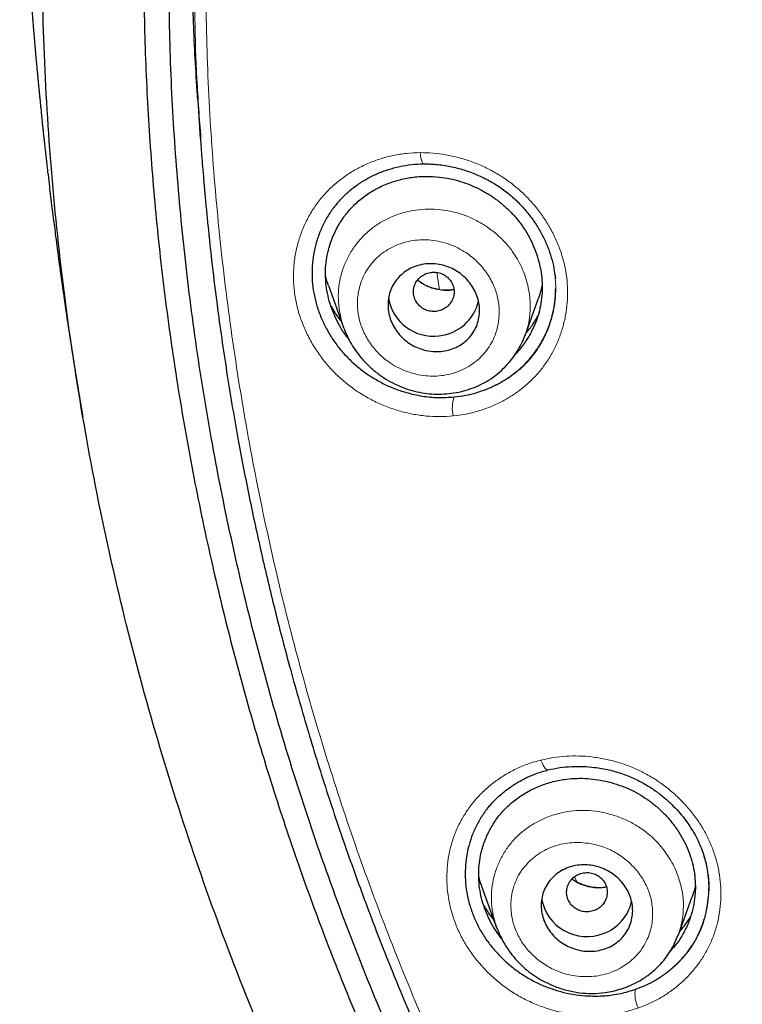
# Model space of a CAD drawing. Header units: millimetres. Extents: x 8 to 846, y 12 to 2113.
# Tile 287 of 515: x 418 to 432, y 1804 to 1823. Entities that reach past the tile are written whole.
import ezdxf

# ---------------------------------------------------------------- set-up
doc = ezdxf.new("R2010")
doc.units = ezdxf.units.MM

msp = doc.modelspace()

# ---------------------------------------------------------------- linework, layer by layer
at = {"color": 7, "linetype": 'Continuous', "lineweight": 30}
for p, q in [((421.576, 1821.629), (421.627, 1820.875)), ((424.148, 1817.981), (424.442, 1817.16)), ((428.016, 1817.003), (428.278, 1817.736)), ((424.453, 1817.144), (424.446, 1817.161)), ((428.017, 1817.015), (428.013, 1817.005)), ((427.16, 1806.177), (427.454, 1805.357)), ((431.626, 1806.121), (431.625, 1806.141)), ((431.03, 1805.217), (431.294, 1805.955))]:
    msp.add_line(p, q, dxfattribs=at)
at = {"color": 8, "linetype": 'Continuous', "lineweight": 0}
for p, q in [((426.279, 1818.239), (426.328, 1817.9)), ((429.03, 1806.258), (428.989, 1806.362))]:
    msp.add_line(p, q, dxfattribs=at)
at = {"color": 8, "linetype": 'Continuous', "lineweight": 0, "flags": 128}
for points in [[(425.951, 1820.595), (425.956, 1820.54), (425.964, 1820.49), (425.975, 1820.447), (425.987, 1820.414), (426, 1820.39), (426.014, 1820.377), (426.021, 1820.375)], [(428.327, 1808.655), (428.347, 1808.603), (428.368, 1808.557), (428.39, 1808.518), (428.412, 1808.488), (428.434, 1808.469), (428.455, 1808.46), (428.472, 1808.462)]]:
    msp.add_lwpolyline(points, dxfattribs=at)
at = {"color": 7, "linetype": 'Continuous', "lineweight": 30}
for centre, radius, start, end in [((426.209, 1817.88), 0.893, 189.1106, 277.6236), ((426.234, 1817.879), 0.888, 276.0315, 346.7322), ((429.227, 1806.085), 0.901, 189.9365, 290.96), ((429.254, 1806.07), 0.878, 289.6295, 347.0919)]:
    msp.add_arc(centre, radius, start, end, dxfattribs=at)
at = {"color": 8, "linetype": 'Continuous', "lineweight": 0}
for centre, radius, start, end in [((427.199, 1815.575), 0.616, 159.3722, 194.6454), ((430.688, 1804.035), 0.513, 167.137, 209.762)]:
    msp.add_arc(centre, radius, start, end, dxfattribs=at)
at = {"color": 7, "linetype": 'Continuous', "lineweight": 30}
for points, knots in [([(438.753, 1781.597), (438.116, 1782.151), (436.841, 1783.26), (435.025, 1785.022), (433.286, 1786.854), (431.632, 1788.759), (430.064, 1790.73), (428.585, 1792.765), (427.198, 1794.859), (425.906, 1797.008), (424.711, 1799.21), (423.615, 1801.459), (422.622, 1803.753), (421.734, 1806.086), (420.951, 1808.454), (420.274, 1810.852), (419.705, 1813.277), (419.244, 1815.722), (418.892, 1818.185), (418.651, 1820.66), (418.52, 1823.142), (418.502, 1825.628), (418.596, 1828.113), (418.802, 1830.591), (419.118, 1833.058), (419.543, 1835.51), (420.077, 1837.942), (420.719, 1840.349), (421.467, 1842.727), (422.321, 1845.072), (423.281, 1847.379), (424.343, 1849.643), (425.506, 1851.861), (426.768, 1854.028), (428.124, 1856.141), (429.573, 1858.195), (431.112, 1860.187), (432.739, 1862.114), (434.45, 1863.97), (436.243, 1865.754), (438.115, 1867.459), (440.062, 1869.085), (442.08, 1870.628), (444.165, 1872.085), (446.313, 1873.455), (448.52, 1874.735), (450.781, 1875.922), (453.094, 1877.013), (455.453, 1878.006), (457.856, 1878.898), (460.296, 1879.689), (462.768, 1880.377), (465.27, 1880.962), (467.794, 1881.442), (470.338, 1881.818), (472.897, 1882.085), (475.465, 1882.254), (477.18, 1882.275), (478.038, 1882.285)], [0, 0, 0, 0, 0.017858, 0.035716, 0.053573, 0.07143, 0.089286, 0.107143, 0.124999, 0.142856, 0.160713, 0.178571, 0.196429, 0.214287, 0.232143, 0.25, 0.267856, 0.285712, 0.303568, 0.321425, 0.339282, 0.35714, 0.374998, 0.392856, 0.410713, 0.42857, 0.446428, 0.464285, 0.482142, 0.499999, 0.517857, 0.535714, 0.553571, 0.571428, 0.589285, 0.607142, 0.624999, 0.642856, 0.660713, 0.67857, 0.696427, 0.714284, 0.732141, 0.749999, 0.767857, 0.785715, 0.803573, 0.821432, 0.83929, 0.857149, 0.875005, 0.892861, 0.910716, 0.928572, 0.946428, 0.964284, 0.982141, 1, 1, 1, 1]), ([(478.038, 1879.997), (477.434, 1879.991), (476.226, 1879.981), (474.416, 1879.894), (472.608, 1879.756), (470.804, 1879.561), (469.003, 1879.311), (467.209, 1879.007), (465.477, 1878.659), (463.811, 1878.274), (462.213, 1877.858), (460.632, 1877.398), (459.069, 1876.896), (457.523, 1876.351), (455.942, 1875.743), (454.328, 1875.068), (452.688, 1874.322), (451.077, 1873.528), (449.495, 1872.687), (447.943, 1871.799), (446.418, 1870.862), (444.963, 1869.906), (443.577, 1868.935), (442.263, 1867.956), (440.98, 1866.942), (439.728, 1865.894), (438.508, 1864.811), (437.286, 1863.661), (436.066, 1862.443), (434.855, 1861.154), (433.687, 1859.829), (432.562, 1858.469), (431.48, 1857.073), (430.439, 1855.639), (429.469, 1854.212), (428.569, 1852.798), (427.74, 1851.406), (426.955, 1849.994), (426.213, 1848.564), (425.516, 1847.115), (424.843, 1845.604), (424.201, 1844.032), (423.594, 1842.398), (423.04, 1840.745), (422.54, 1839.075), (422.094, 1837.387), (421.7, 1835.679), (421.369, 1834.004), (421.099, 1832.367), (420.884, 1830.775), (420.717, 1829.182), (420.598, 1827.587), (420.528, 1825.989), (420.504, 1824.343), (420.533, 1822.652), (420.62, 1820.915), (420.763, 1819.181), (420.964, 1817.448), (421.221, 1815.717), (421.535, 1813.99), (421.894, 1812.32), (422.291, 1810.712), (422.722, 1809.167), (423.197, 1807.638), (423.717, 1806.125), (424.282, 1804.628), (424.911, 1803.102), (425.607, 1801.549), (426.376, 1799.973), (427.196, 1798.42), (428.07, 1796.89), (428.995, 1795.381), (429.97, 1793.901), (430.962, 1792.492), (431.963, 1791.158), (432.969, 1789.893), (434.012, 1788.658), (435.091, 1787.454), (436.206, 1786.279), (437.391, 1785.101), (438.65, 1783.923), (439.984, 1782.75), (441.359, 1781.617), (442.774, 1780.524), (444.229, 1779.47), (445.719, 1778.46), (447.195, 1777.524), (448.649, 1776.661), (450.081, 1775.864), (451.534, 1775.109), (453.009, 1774.395), (454.505, 1773.722), (456.07, 1773.071), (457.704, 1772.447), (459.405, 1771.856), (461.124, 1771.317), (462.86, 1770.83), (464.614, 1770.395), (466.381, 1770.014), (468.109, 1769.696), (469.793, 1769.436), (471.432, 1769.23), (473.076, 1769.069), (474.725, 1768.955), (476.38, 1768.884), (477.485, 1768.875), (478.038, 1768.871)], [0, 0, 0, 0, 0.01003, 0.020054, 0.030083, 0.040124, 0.050187, 0.060282, 0.070362, 0.079553, 0.088711, 0.097842, 0.106955, 0.116055, 0.12515, 0.135215, 0.145244, 0.155247, 0.165233, 0.175211, 0.185191, 0.195231, 0.204429, 0.213609, 0.222777, 0.23194, 0.241107, 0.250284, 0.260264, 0.270231, 0.280194, 0.290164, 0.300149, 0.31016, 0.320251, 0.329484, 0.338685, 0.347862, 0.357022, 0.366175, 0.375328, 0.385279, 0.395221, 0.405163, 0.415118, 0.425096, 0.435106, 0.445185, 0.454404, 0.463594, 0.472765, 0.481925, 0.491084, 0.500249, 0.510205, 0.520158, 0.530119, 0.540101, 0.550114, 0.56017, 0.570237, 0.579425, 0.588586, 0.597726, 0.606856, 0.615983, 0.625115, 0.635087, 0.645061, 0.655045, 0.665052, 0.67509, 0.685171, 0.695207, 0.70436, 0.713496, 0.722621, 0.731743, 0.74087, 0.750008, 0.759978, 0.769956, 0.779952, 0.789974, 0.800033, 0.810138, 0.820182, 0.829338, 0.838477, 0.847605, 0.856731, 0.86586, 0.875, 0.885017, 0.895019, 0.905016, 0.915017, 0.92503, 0.935066, 0.945076, 0.954226, 0.963368, 0.97251, 0.981657, 0.990818, 1, 1, 1, 1]), ([(418.076, 1827.776), (418.076, 1827.767), (418.077, 1827.726), (418.079, 1827.66), (418.082, 1827.582), (418.084, 1827.503), (418.087, 1827.413), (418.09, 1827.318), (418.094, 1827.231), (418.097, 1827.144), (418.101, 1827.041), (418.106, 1826.911), (418.111, 1826.789), (418.115, 1826.679), (418.121, 1826.557), (418.126, 1826.428), (418.132, 1826.31), (418.136, 1826.217), (418.14, 1826.13), (418.144, 1826.049), (418.148, 1825.971), (418.152, 1825.902), (418.155, 1825.841), (418.158, 1825.781), (418.162, 1825.713), (418.166, 1825.637), (418.17, 1825.562), (418.174, 1825.493), (418.177, 1825.43), (418.181, 1825.368), (418.185, 1825.294), (418.19, 1825.208), (418.195, 1825.121), (418.2, 1825.044), (418.204, 1824.976), (418.208, 1824.912), (418.213, 1824.838), (418.218, 1824.757), (418.223, 1824.678), (418.227, 1824.608), (418.232, 1824.547), (418.235, 1824.487), (418.24, 1824.417), (418.246, 1824.336), (418.251, 1824.256), (418.256, 1824.185), (418.261, 1824.123), (418.265, 1824.066), (418.269, 1824.001), (418.275, 1823.926), (418.281, 1823.848), (418.286, 1823.777), (418.291, 1823.705), (418.298, 1823.623), (418.306, 1823.513), (418.316, 1823.394), (418.324, 1823.288), (418.332, 1823.193), (418.341, 1823.083), (418.35, 1822.977), (418.357, 1822.891), (418.362, 1822.834), (418.367, 1822.781), (418.372, 1822.721), (418.378, 1822.653), (418.384, 1822.582), (418.389, 1822.52), (418.394, 1822.468), (418.398, 1822.423), (418.402, 1822.381), (418.406, 1822.339), (418.411, 1822.289), (418.416, 1822.227), (418.423, 1822.158), (418.429, 1822.091), (418.434, 1822.035), (418.439, 1821.986), (418.443, 1821.94), (418.448, 1821.892), (418.454, 1821.832), (418.461, 1821.76), (418.468, 1821.684), (418.475, 1821.618), (418.48, 1821.566), (418.485, 1821.52), (418.49, 1821.472), (418.495, 1821.421), (418.501, 1821.361), (418.507, 1821.3), (418.513, 1821.241), (418.518, 1821.192), (418.523, 1821.15), (418.527, 1821.113), (418.531, 1821.074), (418.535, 1821.031), (418.541, 1820.98), (418.547, 1820.918), (418.555, 1820.849), (418.562, 1820.785), (418.568, 1820.731), (418.573, 1820.685), (418.578, 1820.638), (418.584, 1820.584), (418.592, 1820.517), (418.6, 1820.443), (418.608, 1820.372), (418.615, 1820.313), (418.62, 1820.264), (418.633, 1820.155), (418.651, 1819.998), (418.678, 1819.778), (418.702, 1819.573), (418.73, 1819.354), (418.756, 1819.149), (418.784, 1818.93), (418.811, 1818.726), (418.833, 1818.56), (418.849, 1818.443), (418.86, 1818.361), (418.872, 1818.278), (418.881, 1818.208), (418.889, 1818.152), (418.896, 1818.103), (418.904, 1818.048), (418.913, 1817.983), (418.923, 1817.914), (418.932, 1817.848), (418.941, 1817.789), (418.948, 1817.738), (418.955, 1817.689), (418.963, 1817.633), (418.973, 1817.567), (418.983, 1817.497), (418.993, 1817.43), (419.001, 1817.372), (419.009, 1817.321), (419.016, 1817.273), (419.024, 1817.218), (419.035, 1817.149), (419.046, 1817.073), (419.057, 1817), (419.067, 1816.939), (419.075, 1816.886), (419.083, 1816.834), (419.092, 1816.775), (419.103, 1816.704), (419.115, 1816.632), (419.126, 1816.559), (419.137, 1816.49), (419.147, 1816.427), (419.156, 1816.372), (419.165, 1816.317), (419.174, 1816.257), (419.184, 1816.198), (419.192, 1816.149), (419.198, 1816.109), (419.204, 1816.073), (419.21, 1816.037), (419.217, 1815.998), (419.224, 1815.953), (419.233, 1815.898), (419.243, 1815.837), (419.253, 1815.78), (419.26, 1815.734), (419.267, 1815.697), (419.273, 1815.662), (419.28, 1815.616), (419.29, 1815.557), (419.303, 1815.483), (419.312, 1815.429), (419.317, 1815.4)], [0, 0, 0, 0, 0.002063, 0.009771, 0.015929, 0.021884, 0.029215, 0.037003, 0.044353, 0.050349, 0.058898, 0.069768, 0.080241, 0.088388, 0.09798, 0.109034, 0.118666, 0.126762, 0.132687, 0.139247, 0.145616, 0.151357, 0.156214, 0.160909, 0.1663, 0.172493, 0.178557, 0.184218, 0.189147, 0.194111, 0.200001, 0.207125, 0.21414, 0.220497, 0.225915, 0.230981, 0.236764, 0.243497, 0.249852, 0.255566, 0.260537, 0.26508, 0.270671, 0.277419, 0.283907, 0.289649, 0.294701, 0.299189, 0.304224, 0.310432, 0.316877, 0.322481, 0.327434, 0.334442, 0.3434, 0.353894, 0.362132, 0.369074, 0.377963, 0.388702, 0.393903, 0.398504, 0.40267, 0.407275, 0.413342, 0.418966, 0.423956, 0.428026, 0.431622, 0.434987, 0.438285, 0.442184, 0.447172, 0.453189, 0.458674, 0.462951, 0.466683, 0.470738, 0.474801, 0.47962, 0.485449, 0.491747, 0.496771, 0.500707, 0.504424, 0.507977, 0.512342, 0.516886, 0.522322, 0.527255, 0.531204, 0.534203, 0.537191, 0.540321, 0.543594, 0.547587, 0.552769, 0.558585, 0.564189, 0.568314, 0.571694, 0.57541, 0.579586, 0.584883, 0.591549, 0.597574, 0.602155, 0.605646, 0.609453, 0.628617, 0.643841, 0.662822, 0.678173, 0.697058, 0.712452, 0.731339, 0.746683, 0.752674, 0.759716, 0.766735, 0.772862, 0.776713, 0.780238, 0.78471, 0.790184, 0.796012, 0.801441, 0.806263, 0.81033, 0.813842, 0.818244, 0.823825, 0.829954, 0.835357, 0.840049, 0.844123, 0.847621, 0.851831, 0.85736, 0.864427, 0.870344, 0.875154, 0.879375, 0.883229, 0.887807, 0.893793, 0.900321, 0.905441, 0.911617, 0.917181, 0.920651, 0.925105, 0.930485, 0.935443, 0.939417, 0.94243, 0.945223, 0.948146, 0.951199, 0.954691, 0.959177, 0.964542, 0.969341, 0.973162, 0.975806, 0.978411, 0.982126, 0.986963, 0.992921, 1, 1, 1, 1]), ([(421.58, 1821.629), (421.563, 1821.872), (421.513, 1822.583), (421.468, 1823.767), (421.46, 1824.708), (421.456, 1825.178)], [0, 0, 0, 0, 0.205188, 0.602625, 1, 1, 1, 1]), ([(535.073, 1824.397), (535.066, 1823.725), (535.051, 1822.382), (534.932, 1820.371), (534.742, 1818.364), (534.474, 1816.362), (534.129, 1814.366), (533.717, 1812.417), (533.244, 1810.522), (532.715, 1808.685), (532.121, 1806.869), (531.461, 1805.073), (530.724, 1803.268), (529.908, 1801.458), (529.008, 1799.648), (528.038, 1797.869), (527, 1796.122), (525.893, 1794.407), (524.742, 1792.761), (523.556, 1791.186), (522.339, 1789.684), (521.07, 1788.224), (519.748, 1786.806), (518.352, 1785.41), (516.88, 1784.039), (515.33, 1782.699), (513.726, 1781.411), (512.067, 1780.176), (510.358, 1778.997), (508.639, 1777.9), (506.922, 1776.885), (505.209, 1775.949), (503.465, 1775.073), (501.691, 1774.255), (499.855, 1773.483), (497.956, 1772.762), (495.995, 1772.096), (494.005, 1771.499), (491.985, 1770.97), (489.939, 1770.512), (487.915, 1770.132), (485.922, 1769.828), (483.966, 1769.596), (482.008, 1769.43), (480.046, 1769.329), (478.039, 1769.294), (475.989, 1769.329), (473.899, 1769.439), (471.814, 1769.623), (469.736, 1769.882), (467.665, 1770.215), (465.649, 1770.612), (463.692, 1771.068), (461.798, 1771.576), (459.928, 1772.146), (458.081, 1772.777), (456.215, 1773.485), (454.335, 1774.275), (452.445, 1775.15), (450.593, 1776.091), (448.777, 1777.097), (446.997, 1778.168), (445.29, 1779.281), (443.66, 1780.427), (442.108, 1781.599), (440.602, 1782.82), (439.144, 1784.088), (437.701, 1785.433), (436.278, 1786.855), (434.883, 1788.358), (433.548, 1789.908), (432.272, 1791.504), (431.053, 1793.15), (429.917, 1794.808), (428.862, 1796.472), (427.89, 1798.133), (426.98, 1799.822), (426.132, 1801.539), (425.331, 1803.319), (424.581, 1805.161), (423.889, 1807.061), (423.27, 1808.981), (422.725, 1810.921), (422.252, 1812.885), (421.859, 1814.835), (421.544, 1816.763), (421.303, 1818.662), (421.132, 1820.568), (421.025, 1822.48), (421.012, 1823.758), (421.006, 1824.397)], [0, 0, 0, 0, 0.011647, 0.023279, 0.034914, 0.046569, 0.058262, 0.069997, 0.081033, 0.092045, 0.103046, 0.114051, 0.125075, 0.136674, 0.148268, 0.159874, 0.171507, 0.183184, 0.194903, 0.205931, 0.216944, 0.227954, 0.238974, 0.250018, 0.2616, 0.2732, 0.284834, 0.296518, 0.308264, 0.319998, 0.330999, 0.341975, 0.352941, 0.363907, 0.374886, 0.386463, 0.398058, 0.409684, 0.421356, 0.433089, 0.444843, 0.455871, 0.466863, 0.477832, 0.488791, 0.499751, 0.51144, 0.523115, 0.53479, 0.54648, 0.558201, 0.569925, 0.580927, 0.591892, 0.602833, 0.61376, 0.624687, 0.6364, 0.648087, 0.659761, 0.671439, 0.683135, 0.694871, 0.705904, 0.716895, 0.727858, 0.738804, 0.749746, 0.761426, 0.773081, 0.784724, 0.796373, 0.808043, 0.819784, 0.830839, 0.841857, 0.852852, 0.863839, 0.87483, 0.886496, 0.898127, 0.909738, 0.921348, 0.932974, 0.944696, 0.955762, 0.96681, 0.977856, 0.988914, 1, 1, 1, 1]), ([(421.626, 1820.903), (421.63, 1820.848), (421.638, 1820.728), (421.654, 1820.534), (421.672, 1820.308), (421.694, 1820.05), (421.718, 1819.768), (421.746, 1819.472), (421.791, 1819.007), (421.859, 1818.385), (421.95, 1817.641), (422.046, 1816.946), (422.144, 1816.293), (422.248, 1815.649), (422.388, 1814.851), (422.571, 1813.899), (422.809, 1812.791), (423.069, 1811.69), (423.366, 1810.544), (423.702, 1809.355), (424.082, 1808.125), (424.492, 1806.904), (424.931, 1805.693), (425.4, 1804.494), (425.898, 1803.305), (426.425, 1802.129), (426.982, 1800.963), (427.568, 1799.808), (428.184, 1798.665), (428.827, 1797.536), (429.497, 1796.422), (430.191, 1795.329), (430.906, 1794.258), (431.643, 1793.211), (432.404, 1792.18), (433.193, 1791.161), (434.012, 1790.153), (434.861, 1789.158), (435.735, 1788.183), (436.632, 1787.229), (437.552, 1786.295), (438.495, 1785.382), (439.46, 1784.492), (440.448, 1783.623), (441.456, 1782.778), (442.484, 1781.956), (443.532, 1781.157), (444.593, 1780.386), (445.664, 1779.645), (446.746, 1778.932), (447.844, 1778.245), (448.965, 1777.577), (450.11, 1776.931), (451.277, 1776.306), (452.46, 1775.709), (453.658, 1775.139), (454.869, 1774.596), (456.094, 1774.081), (457.331, 1773.595), (458.58, 1773.137), (459.839, 1772.709), (461.107, 1772.309), (462.385, 1771.938), (463.664, 1771.598), (464.943, 1771.288), (466.219, 1771.01), (467.501, 1770.76), (468.797, 1770.537), (470.107, 1770.342), (471.43, 1770.175), (472.758, 1770.039), (474.088, 1769.933), (475.422, 1769.858), (476.759, 1769.813), (478.097, 1769.8), (479.434, 1769.816), (480.768, 1769.863), (482.099, 1769.941), (483.426, 1770.049), (484.743, 1770.187), (486.047, 1770.353), (487.339, 1770.547), (488.626, 1770.769), (489.917, 1771.022), (491.21, 1771.306), (492.506, 1771.622), (493.795, 1771.967), (495.075, 1772.341), (496.346, 1772.744), (497.606, 1773.176), (498.855, 1773.637), (500.09, 1774.126), (501.311, 1774.642), (502.519, 1775.186), (503.712, 1775.757), (504.885, 1776.351), (506.035, 1776.969), (507.163, 1777.608), (508.276, 1778.272), (509.381, 1778.965), (510.477, 1779.688), (511.562, 1780.442), (512.63, 1781.221), (513.679, 1782.023), (514.708, 1782.85), (515.716, 1783.699), (516.702, 1784.57), (517.665, 1785.462), (518.604, 1786.374), (519.52, 1787.308), (520.413, 1788.262), (521.278, 1789.231), (522.113, 1790.213), (522.92, 1791.208), (523.703, 1792.221), (524.468, 1793.259), (525.213, 1794.322), (525.937, 1795.408), (526.634, 1796.511), (527.304, 1797.629), (527.946, 1798.761), (528.56, 1799.908), (529.145, 1801.065), (529.7, 1802.233), (530.225, 1803.411), (530.721, 1804.6), (531.188, 1805.802), (531.625, 1807.014), (532.033, 1808.237), (532.412, 1809.468), (532.76, 1810.708), (533.079, 1811.955), (533.367, 1813.208), (533.624, 1814.467), (533.814, 1815.524), (533.953, 1816.388), (534.053, 1817.064), (534.148, 1817.769), (534.222, 1818.387), (534.279, 1818.901), (534.319, 1819.295), (534.354, 1819.667), (534.38, 1819.972), (534.4, 1820.216), (534.415, 1820.402), (534.427, 1820.561), (534.437, 1820.692), (534.446, 1820.792), (534.451, 1820.852), (534.453, 1820.878)], [0, 0, 0, 0, 0.000972, 0.00214, 0.003506, 0.005071, 0.006833, 0.008669, 0.010483, 0.01536, 0.020074, 0.024147, 0.02815, 0.032108, 0.036022, 0.042913, 0.049781, 0.056648, 0.063516, 0.07132, 0.079124, 0.086927, 0.094729, 0.102526, 0.110315, 0.118106, 0.125905, 0.133736, 0.141568, 0.149401, 0.157234, 0.165071, 0.172773, 0.180477, 0.188169, 0.195855, 0.203695, 0.211534, 0.219373, 0.22721, 0.235046, 0.242882, 0.250729, 0.258566, 0.266406, 0.274247, 0.282088, 0.289927, 0.297623, 0.305312, 0.312993, 0.320676, 0.328514, 0.336353, 0.344191, 0.352031, 0.359872, 0.367717, 0.37557, 0.383406, 0.391244, 0.399082, 0.406919, 0.414756, 0.42245, 0.430139, 0.437816, 0.445493, 0.45333, 0.461167, 0.469006, 0.476845, 0.484688, 0.492542, 0.500414, 0.508269, 0.516104, 0.523931, 0.531754, 0.539576, 0.547258, 0.554937, 0.562615, 0.570292, 0.578136, 0.585988, 0.593841, 0.601695, 0.60955, 0.617404, 0.625259, 0.633094, 0.640923, 0.648747, 0.656569, 0.664391, 0.672072, 0.679754, 0.687435, 0.695118, 0.702963, 0.710816, 0.718673, 0.72653, 0.734389, 0.742246, 0.7501, 0.757929, 0.765748, 0.773567, 0.781388, 0.789209, 0.796892, 0.804574, 0.81226, 0.819951, 0.82781, 0.835667, 0.843519, 0.85137, 0.859219, 0.867068, 0.874915, 0.882713, 0.890504, 0.898295, 0.906097, 0.913906, 0.921715, 0.929526, 0.937336, 0.945145, 0.952949, 0.960746, 0.968542, 0.972526, 0.976679, 0.980999, 0.985489, 0.988029, 0.990437, 0.992707, 0.994838, 0.996024, 0.997162, 0.998233, 0.998944, 0.999532, 1, 1, 1, 1]), ([(424.373, 1819.662), (424.423, 1819.714), (424.526, 1819.82), (424.703, 1819.958), (424.897, 1820.081), (425.104, 1820.183), (425.322, 1820.266), (425.549, 1820.326), (425.782, 1820.366), (425.941, 1820.372), (426.021, 1820.375)], [0, 0, 0, 0, 0.118785, 0.243826, 0.369477, 0.495565, 0.621867, 0.748153, 0.874231, 1, 1, 1, 1]), ([(426.021, 1820.375), (426.114, 1820.372), (426.3, 1820.368), (426.576, 1820.321), (426.843, 1820.249), (427.099, 1820.152), (427.34, 1820.03), (427.563, 1819.888), (427.768, 1819.726), (427.95, 1819.548), (428.111, 1819.357), (428.25, 1819.158), (428.366, 1818.952), (428.461, 1818.743), (428.532, 1818.533), (428.584, 1818.326), (428.6, 1818.188), (428.609, 1818.121)], [0, 0, 0, 0, 0.076062, 0.151037, 0.224781, 0.297173, 0.368148, 0.437713, 0.50596, 0.572882, 0.638435, 0.702577, 0.765249, 0.826398, 0.885999, 0.944065, 1, 1, 1, 1]), ([(424.55, 1816.921), (424.536, 1816.938), (424.477, 1817.01), (424.39, 1817.148), (424.29, 1817.333), (424.209, 1817.527), (424.148, 1817.727), (424.107, 1817.93), (424.087, 1818.133), (424.089, 1818.335), (424.112, 1818.534), (424.156, 1818.729), (424.22, 1818.918), (424.314, 1819.12), (424.441, 1819.327), (424.61, 1819.53), (424.806, 1819.707), (425.025, 1819.855), (425.265, 1819.973), (425.52, 1820.06), (425.786, 1820.114), (426.058, 1820.134), (426.311, 1820.122), (426.538, 1820.085), (426.741, 1820.033), (426.939, 1819.962), (427.132, 1819.873), (427.318, 1819.767), (427.492, 1819.645), (427.653, 1819.508), (427.801, 1819.358), (427.933, 1819.194), (428.05, 1819.019), (428.149, 1818.833), (428.229, 1818.639), (428.291, 1818.439), (428.333, 1818.236), (428.353, 1818.033), (428.352, 1817.831), (428.329, 1817.632), (428.286, 1817.437), (428.221, 1817.248), (428.128, 1817.046), (427.998, 1816.84), (427.889, 1816.696), (427.822, 1816.634), (427.819, 1816.632)], [0, 0, 0, 0, 0.006771, 0.028642, 0.050357, 0.072054, 0.094154, 0.115852, 0.137377, 0.158963, 0.180564, 0.202106, 0.223816, 0.245918, 0.275032, 0.303834, 0.332825, 0.36159, 0.390712, 0.419711, 0.448613, 0.477743, 0.506538, 0.528274, 0.549862, 0.571501, 0.593388, 0.615554, 0.637277, 0.658766, 0.680238, 0.701957, 0.723528, 0.745174, 0.767116, 0.789144, 0.810818, 0.832366, 0.854019, 0.875507, 0.897008, 0.918752, 0.940966, 0.969876, 0.999005, 1, 1, 1, 1]), ([(424.374, 1819.662), (424.326, 1819.607), (424.229, 1819.495), (424.107, 1819.305), (424.003, 1819.099), (423.921, 1818.88), (423.862, 1818.653), (423.828, 1818.421), (423.82, 1818.187), (423.837, 1817.952), (423.879, 1817.719), (423.946, 1817.489), (424.038, 1817.264), (424.153, 1817.047), (424.288, 1816.841), (424.442, 1816.649), (424.613, 1816.474), (424.801, 1816.316), (425.003, 1816.176), (425.215, 1816.056), (425.44, 1815.956), (425.698, 1815.869), (425.988, 1815.804), (426.307, 1815.772), (426.517, 1815.785), (426.622, 1815.792)], [0, 0, 0, 0, 0.039783, 0.081233, 0.122913, 0.165265, 0.207854, 0.249588, 0.290931, 0.332363, 0.373936, 0.415316, 0.456977, 0.49938, 0.541471, 0.583035, 0.624515, 0.666358, 0.70784, 0.749215, 0.790902, 0.833309, 0.889303, 0.944547, 1, 1, 1, 1]), ([(426.204, 1816.685), (426.142, 1816.694), (426.03, 1816.709), (425.874, 1816.767), (425.741, 1816.84), (425.622, 1816.933), (425.519, 1817.041), (425.435, 1817.163), (425.372, 1817.295), (425.332, 1817.435), (425.315, 1817.579), (425.323, 1817.723), (425.357, 1817.865), (425.417, 1817.997), (425.5, 1818.119), (425.606, 1818.223), (425.731, 1818.307), (425.87, 1818.368), (426.018, 1818.405), (426.172, 1818.415), (426.325, 1818.401), (426.474, 1818.362), (426.615, 1818.301), (426.743, 1818.22), (426.856, 1818.121), (426.952, 1818.007), (427.029, 1817.881), (427.083, 1817.746), (427.115, 1817.604), (427.122, 1817.459), (427.104, 1817.316), (427.06, 1817.177), (426.991, 1817.048), (426.899, 1816.933), (426.786, 1816.836), (426.655, 1816.761), (426.512, 1816.709), (426.36, 1816.681), (426.256, 1816.684), (426.204, 1816.685)], [0, 0, 0, 0, 0.033628, 0.060335, 0.08704, 0.113097, 0.139152, 0.164893, 0.190632, 0.216527, 0.242421, 0.268899, 0.295378, 0.322625, 0.349875, 0.37772, 0.405569, 0.433554, 0.461541, 0.48916, 0.516779, 0.543714, 0.570648, 0.596881, 0.623112, 0.648907, 0.674699, 0.700497, 0.726294, 0.752556, 0.778819, 0.805825, 0.832836, 0.860531, 0.888231, 0.916177, 0.944125, 0.972062, 1, 1, 1, 1]), ([(426.267, 1817.475), (426.301, 1817.481), (426.37, 1817.495), (426.461, 1817.546), (426.537, 1817.617), (426.59, 1817.705), (426.619, 1817.803), (426.62, 1817.905), (426.594, 1818.004), (426.542, 1818.093), (426.468, 1818.166), (426.377, 1818.217), (426.275, 1818.245), (426.17, 1818.246), (426.068, 1818.22), (425.976, 1818.17), (425.9, 1818.099), (425.847, 1818.011), (425.818, 1817.913), (425.817, 1817.811), (425.844, 1817.712), (425.895, 1817.624), (425.969, 1817.55), (426.06, 1817.499), (426.162, 1817.471), (426.232, 1817.473), (426.267, 1817.475)], [0, 0, 0, 0, 0.0416593, 0.0833407, 0.125, 0.1666593, 0.2083407, 0.25, 0.2916593, 0.3333407, 0.375, 0.4166592, 0.4583407, 0.5, 0.5416593, 0.5833408, 0.625, 0.6666593, 0.7083407, 0.75, 0.7916593, 0.8333407, 0.875, 0.9166593, 0.9583407, 1, 1, 1, 1]), ([(424.15, 1817.981), (424.128, 1818.039), (424.105, 1818.101), (424.092, 1818.166), (424.091, 1818.171)], [0, 0, 0, 0, 0.9165206, 1, 1, 1, 1]), ([(426.616, 1817.903), (426.602, 1817.9), (426.551, 1817.889), (426.458, 1817.886), (426.34, 1817.895), (426.221, 1817.921), (426.105, 1817.962), (425.995, 1818.017), (425.93, 1818.065), (425.898, 1818.088)], [0, 0, 0, 0, 0.059872, 0.216945, 0.374386, 0.532454, 0.691488, 0.851555, 1, 1, 1, 1]), ([(426.622, 1815.792), (426.696, 1815.801), (426.842, 1815.82), (427.056, 1815.873), (427.264, 1815.945), (427.464, 1816.037), (427.654, 1816.147), (427.83, 1816.273), (427.991, 1816.416), (428.136, 1816.574), (428.264, 1816.746), (428.374, 1816.931), (428.465, 1817.128), (428.536, 1817.336), (428.586, 1817.55), (428.614, 1817.752), (428.615, 1817.882), (428.616, 1817.938)], [0, 0, 0, 0, 0.067657, 0.134984, 0.202553, 0.270929, 0.339754, 0.407393, 0.474448, 0.54154, 0.609268, 0.67653, 0.743964, 0.812202, 0.881011, 0.948607, 1, 1, 1, 1]), ([(428.349, 1818), (428.341, 1817.96), (428.324, 1817.87), (428.293, 1817.784), (428.276, 1817.736)], [0, 0, 0, 0, 0.439951, 1, 1, 1, 1]), ([(424.194, 1817.588), (424.21, 1817.558), (424.262, 1817.461), (424.332, 1817.356), (424.391, 1817.286), (424.401, 1817.274)], [0, 0, 0, 0, 0.274466, 0.880937, 1, 1, 1, 1]), ([(428.032, 1817.049), (428.045, 1817.063), (428.106, 1817.13), (428.184, 1817.24), (428.241, 1817.341), (428.262, 1817.378)], [0, 0, 0, 0, 0.13897, 0.678116, 1, 1, 1, 1]), ([(424.45, 1817.146), (424.467, 1817.102), (424.504, 1817.008), (424.577, 1816.864), (424.671, 1816.711), (424.792, 1816.553), (424.936, 1816.401), (425.099, 1816.262), (425.274, 1816.141), (425.457, 1816.041), (425.646, 1815.961), (425.838, 1815.902), (426.032, 1815.864), (426.227, 1815.846), (426.422, 1815.847), (426.617, 1815.868), (426.81, 1815.908), (426.999, 1815.969), (427.181, 1816.051), (427.354, 1816.154), (427.513, 1816.278), (427.654, 1816.416), (427.777, 1816.564), (427.878, 1816.714), (427.959, 1816.863), (428, 1816.966), (428.019, 1817.015)], [0, 0, 0, 0, 0.0301556, 0.0643413, 0.1026692, 0.1452701, 0.1912428, 0.2369199, 0.2819838, 0.3264096, 0.3701686, 0.4132486, 0.4557139, 0.4976856, 0.5398602, 0.582522, 0.6256674, 0.6692913, 0.7134031, 0.758046, 0.8032757, 0.8481122, 0.8902619, 0.9296243, 0.966199, 1, 1, 1, 1]), ([(428.463, 1808.46), (428.54, 1808.476), (428.693, 1808.51), (428.926, 1808.531), (429.155, 1808.532), (429.401, 1808.513), (429.66, 1808.467), (429.926, 1808.39), (430.172, 1808.29), (430.396, 1808.172), (430.596, 1808.04), (430.773, 1807.9), (430.928, 1807.756), (431.061, 1807.611), (431.182, 1807.46), (431.288, 1807.305), (431.378, 1807.146), (431.451, 1806.993), (431.509, 1806.846), (431.556, 1806.694), (431.592, 1806.539), (431.613, 1806.399), (431.625, 1806.279), (431.627, 1806.18), (431.626, 1806.117), (431.626, 1806.084)], [0, 0, 0, 0, 0.053642, 0.105823, 0.156468, 0.20551, 0.268318, 0.328171, 0.385117, 0.439228, 0.490442, 0.538743, 0.5841, 0.626488, 0.665894, 0.709245, 0.74861, 0.785618, 0.820571, 0.853554, 0.892027, 0.927425, 0.949865, 0.973894, 1, 1, 1, 1]), ([(427.211, 1807.616), (427.214, 1807.621), (427.223, 1807.633), (427.245, 1807.663), (427.28, 1807.71), (427.335, 1807.776), (427.408, 1807.856), (427.497, 1807.943), (427.604, 1808.036), (427.729, 1808.129), (427.876, 1808.224), (428.047, 1808.314), (428.243, 1808.398), (428.388, 1808.439), (428.463, 1808.46)], [0, 0, 0, 0, 0.0144968, 0.0351974, 0.0780965, 0.1353784, 0.2071731, 0.2935803, 0.3827052, 0.4834193, 0.5956599, 0.7192966, 0.8541423, 1, 1, 1, 1]), ([(427.552, 1805.146), (427.518, 1805.191), (427.441, 1805.292), (427.341, 1805.461), (427.251, 1805.648), (427.181, 1805.84), (427.133, 1806.037), (427.105, 1806.236), (427.098, 1806.435), (427.112, 1806.633), (427.151, 1806.851), (427.222, 1807.081), (427.332, 1807.317), (427.475, 1807.533), (427.647, 1807.728), (427.847, 1807.897), (428.069, 1808.04), (428.309, 1808.153), (428.564, 1808.235), (428.809, 1808.281), (429.035, 1808.298), (429.241, 1808.294), (429.448, 1808.27), (429.655, 1808.228), (429.859, 1808.167), (430.057, 1808.089), (430.244, 1807.994), (430.423, 1807.881), (430.59, 1807.753), (430.745, 1807.609), (430.886, 1807.452), (431.012, 1807.282), (431.121, 1807.102), (431.211, 1806.915), (431.281, 1806.722), (431.33, 1806.526), (431.359, 1806.327), (431.366, 1806.128), (431.352, 1805.929), (431.313, 1805.712), (431.242, 1805.481), (431.131, 1805.246), (431.008, 1805.052), (430.912, 1804.948), (430.874, 1804.907)], [0, 0, 0, 0, 0.017485, 0.03977, 0.061648, 0.083352, 0.105117, 0.126898, 0.148619, 0.17051, 0.192795, 0.222151, 0.251193, 0.280425, 0.309429, 0.338794, 0.368034, 0.397176, 0.426548, 0.455583, 0.4775, 0.499267, 0.521086, 0.543155, 0.565505, 0.587409, 0.609077, 0.630727, 0.652627, 0.674377, 0.696203, 0.718328, 0.740538, 0.762393, 0.78412, 0.805953, 0.82762, 0.849299, 0.871225, 0.893623, 0.922774, 0.952145, 0.981211, 1, 1, 1, 1]), ([(427.218, 1807.624), (427.21, 1807.614), (427.156, 1807.544), (427.075, 1807.401), (426.979, 1807.198), (426.907, 1806.983), (426.86, 1806.76), (426.837, 1806.528), (426.837, 1806.294), (426.862, 1806.061), (426.913, 1805.832), (426.988, 1805.608), (427.087, 1805.391), (427.208, 1805.183), (427.352, 1804.986), (427.516, 1804.802), (427.696, 1804.632), (427.891, 1804.482), (428.099, 1804.351), (428.317, 1804.24), (428.545, 1804.151), (428.778, 1804.083), (429.017, 1804.038), (429.286, 1804.012), (429.579, 1804.016), (429.892, 1804.058), (430.089, 1804.119), (430.188, 1804.149)], [0, 0, 0, 0, 0.006934, 0.046579, 0.086236, 0.125682, 0.165344, 0.205648, 0.246176, 0.285891, 0.325235, 0.364663, 0.404223, 0.443602, 0.483247, 0.523599, 0.563654, 0.603207, 0.64268, 0.682499, 0.721975, 0.761348, 0.801018, 0.841374, 0.894658, 0.94723, 1, 1, 1, 1]), ([(429.432, 1804.905), (429.37, 1804.899), (429.259, 1804.888), (429.096, 1804.909), (428.951, 1804.95), (428.813, 1805.012), (428.688, 1805.094), (428.578, 1805.193), (428.484, 1805.307), (428.411, 1805.433), (428.358, 1805.569), (428.331, 1805.711), (428.328, 1805.856), (428.352, 1805.998), (428.401, 1806.135), (428.476, 1806.26), (428.574, 1806.371), (428.692, 1806.462), (428.825, 1806.531), (428.969, 1806.577), (429.119, 1806.598), (429.271, 1806.595), (429.42, 1806.568), (429.563, 1806.518), (429.696, 1806.449), (429.816, 1806.36), (429.921, 1806.255), (430.006, 1806.136), (430.072, 1806.006), (430.115, 1805.867), (430.134, 1805.723), (430.126, 1805.579), (430.093, 1805.438), (430.033, 1805.305), (429.949, 1805.185), (429.844, 1805.082), (429.72, 1804.999), (429.582, 1804.937), (429.482, 1804.916), (429.432, 1804.905)], [0, 0, 0, 0, 0.033628, 0.060335, 0.08704, 0.113097, 0.139152, 0.164893, 0.190632, 0.216527, 0.242421, 0.268899, 0.295378, 0.322625, 0.349875, 0.37772, 0.405569, 0.433554, 0.461541, 0.48916, 0.516779, 0.543714, 0.570648, 0.596881, 0.623112, 0.648907, 0.674699, 0.700497, 0.726294, 0.752556, 0.778819, 0.805825, 0.832836, 0.860531, 0.888231, 0.916177, 0.944125, 0.972062, 1, 1, 1, 1]), ([(429.372, 1805.695), (429.404, 1805.709), (429.467, 1805.738), (429.543, 1805.81), (429.599, 1805.896), (429.629, 1805.994), (429.632, 1806.095), (429.609, 1806.195), (429.558, 1806.284), (429.486, 1806.359), (429.396, 1806.413), (429.295, 1806.442), (429.19, 1806.445), (429.087, 1806.422), (428.994, 1806.373), (428.917, 1806.303), (428.861, 1806.217), (428.831, 1806.119), (428.828, 1806.017), (428.852, 1805.918), (428.902, 1805.828), (428.974, 1805.754), (429.064, 1805.7), (429.165, 1805.671), (429.271, 1805.667), (429.338, 1805.686), (429.372, 1805.695)], [0, 0, 0, 0, 0.041659, 0.083341, 0.125, 0.166659, 0.208341, 0.25, 0.291659, 0.333341, 0.375, 0.416659, 0.458341, 0.5, 0.541659, 0.583341, 0.625, 0.666659, 0.708341, 0.75, 0.791659, 0.833341, 0.875, 0.916659, 0.958341, 1, 1, 1, 1]), ([(427.163, 1806.178), (427.152, 1806.206), (427.127, 1806.271), (427.112, 1806.337), (427.103, 1806.375)], [0, 0, 0, 0, 0.4348506, 1, 1, 1, 1]), ([(429.613, 1806.157), (429.6, 1806.154), (429.552, 1806.145), (429.464, 1806.142), (429.35, 1806.15), (429.236, 1806.173), (429.123, 1806.211), (429.022, 1806.258), (428.963, 1806.298), (428.937, 1806.316)], [0, 0, 0, 0, 0.0566618, 0.2180548, 0.3805034, 0.5443921, 0.7083844, 0.8733698, 1, 1, 1, 1]), ([(430.188, 1804.149), (430.256, 1804.175), (430.391, 1804.227), (430.582, 1804.328), (430.762, 1804.446), (430.93, 1804.581), (431.085, 1804.731), (431.222, 1804.894), (431.34, 1805.069), (431.439, 1805.256), (431.518, 1805.452), (431.577, 1805.658), (431.613, 1805.869), (431.629, 1806.022), (431.626, 1806.104), (431.626, 1806.113)], [0, 0, 0, 0, 0.082478, 0.164554, 0.246925, 0.330278, 0.414181, 0.496637, 0.578381, 0.660171, 0.742735, 0.824732, 0.906937, 0.990124, 1, 1, 1, 1]), ([(431.36, 1806.19), (431.36, 1806.187), (431.348, 1806.117), (431.326, 1806.038), (431.296, 1805.966), (431.292, 1805.955)], [0, 0, 0, 0, 0.038274, 0.861697, 1, 1, 1, 1]), ([(427.197, 1805.807), (427.233, 1805.745), (427.294, 1805.641), (427.37, 1805.545), (427.401, 1805.505)], [0, 0, 0, 0, 0.587131, 1, 1, 1, 1]), ([(431.054, 1805.285), (431.085, 1805.321), (431.162, 1805.41), (431.23, 1805.508), (431.263, 1805.571), (431.264, 1805.572)], [0, 0, 0, 0, 0.401997, 0.991096, 1, 1, 1, 1]), ([(427.454, 1805.371), (427.488, 1805.287), (427.556, 1805.119), (427.686, 1804.914), (427.818, 1804.746), (427.947, 1804.612), (428.089, 1804.491), (428.242, 1804.383), (428.403, 1804.291), (428.597, 1804.202), (428.824, 1804.127), (429.082, 1804.076), (429.337, 1804.061), (429.559, 1804.077), (429.751, 1804.113), (429.92, 1804.159), (430.096, 1804.226), (430.275, 1804.316), (430.454, 1804.434), (430.611, 1804.568), (430.744, 1804.714), (430.854, 1804.865), (430.952, 1805.034), (431.001, 1805.158), (431.026, 1805.221)], [0, 0, 0, 0, 0.057778, 0.116069, 0.155215, 0.194613, 0.234333, 0.274288, 0.313795, 0.352788, 0.410267, 0.466511, 0.521485, 0.575326, 0.611096, 0.649317, 0.690438, 0.734491, 0.7815, 0.8315, 0.871033, 0.912329, 0.955349, 1, 1, 1, 1]), ([(427.459, 1805.359), (427.457, 1805.362), (427.455, 1805.366), (427.454, 1805.369), (427.454, 1805.37)], [0, 0, 0, 0, 0.8132695, 1, 1, 1, 1])]:
    msp.add_open_spline(points, degree=3, knots=knots, dxfattribs=at)
at = {"color": 8, "linetype": 'Continuous', "lineweight": 0}
for points, knots in [([(421.64, 1820.876), (421.611, 1821.264), (421.522, 1822.444), (421.513, 1823.628), (421.507, 1824.421)], [0, 0, 0, 0, 0.329467, 1, 1, 1, 1]), ([(421.73, 1824.347), (421.737, 1823.68), (421.752, 1822.346), (421.871, 1820.349), (422.061, 1818.355), (422.33, 1816.366), (422.674, 1814.386), (423.083, 1812.46), (423.551, 1810.594), (424.073, 1808.787), (424.659, 1807), (425.309, 1805.234), (426.035, 1803.457), (426.84, 1801.674), (427.73, 1799.887), (428.689, 1798.13), (429.719, 1796.402), (430.816, 1794.706), (431.954, 1793.08), (433.125, 1791.528), (434.322, 1790.05), (435.571, 1788.614), (436.87, 1787.221), (438.246, 1785.845), (439.701, 1784.491), (441.237, 1783.163), (442.825, 1781.888), (444.466, 1780.667), (446.153, 1779.504), (447.847, 1778.424), (449.537, 1777.426), (451.224, 1776.507), (452.943, 1775.644), (454.693, 1774.838), (456.509, 1774.075), (458.39, 1773.361), (460.334, 1772.701), (462.306, 1772.11), (464.304, 1771.588), (466.324, 1771.136), (468.32, 1770.763), (470.283, 1770.465), (472.211, 1770.237), (474.145, 1770.075), (476.083, 1769.977), (478.064, 1769.944), (480.085, 1769.979), (482.141, 1770.088), (484.191, 1770.27), (486.236, 1770.525), (488.277, 1770.853), (490.269, 1771.245), (492.208, 1771.696), (494.087, 1772.201), (495.942, 1772.767), (497.774, 1773.394), (499.617, 1774.095), (501.468, 1774.874), (503.322, 1775.733), (505.14, 1776.657), (506.922, 1777.645), (508.673, 1778.698), (510.356, 1779.795), (511.97, 1780.928), (513.507, 1782.089), (514.998, 1783.297), (516.442, 1784.553), (517.868, 1785.882), (519.272, 1787.287), (520.646, 1788.768), (521.963, 1790.297), (523.222, 1791.873), (524.425, 1793.498), (525.547, 1795.135), (526.587, 1796.776), (527.546, 1798.413), (528.444, 1800.077), (529.28, 1801.768), (530.072, 1803.525), (530.814, 1805.345), (531.501, 1807.23), (532.114, 1809.137), (532.655, 1811.067), (533.124, 1813.019), (533.511, 1814.95), (533.821, 1816.851), (534.057, 1818.719), (534.225, 1820.591), (534.329, 1822.468), (534.342, 1823.721), (534.349, 1824.347)], [0, 0, 0, 0, 0.0117137, 0.0234149, 0.0351216, 0.0468522, 0.0586247, 0.070364, 0.0813631, 0.0923367, 0.1032992, 0.1142649, 0.1252481, 0.1368316, 0.148424, 0.1600419, 0.1717018, 0.1834199, 0.1951477, 0.206154, 0.2171342, 0.2281014, 0.2390684, 0.2500482, 0.2616874, 0.2733323, 0.2849979, 0.2966994, 0.3084517, 0.3201468, 0.3311024, 0.3420458, 0.3529893, 0.3639449, 0.3749251, 0.3865672, 0.398212, 0.409874, 0.4215681, 0.4333088, 0.4450345, 0.4560332, 0.4670091, 0.4779743, 0.4889413, 0.4999221, 0.5115701, 0.5232038, 0.5348379, 0.5464871, 0.5581659, 0.5699121, 0.5809668, 0.5919838, 0.6029753, 0.6139537, 0.6249313, 0.6365724, 0.6481884, 0.6597941, 0.6714039, 0.6830322, 0.6947667, 0.7058318, 0.7168559, 0.7278515, 0.7388313, 0.7498078, 0.7614587, 0.7730925, 0.7847248, 0.7963708, 0.8080459, 0.8197857, 0.8308292, 0.8418316, 0.8528066, 0.8637681, 0.8747299, 0.8864319, 0.8981149, 0.9097963, 0.9214933, 0.9332235, 0.9449736, 0.9560095, 0.967015, 0.9780052, 0.9889952, 1, 1, 1, 1]), ([(426.603, 1815.419), (426.514, 1815.412), (426.337, 1815.399), (426.067, 1815.413), (425.798, 1815.452), (425.531, 1815.517), (425.27, 1815.606), (425.018, 1815.719), (424.779, 1815.855), (424.553, 1816.013), (424.342, 1816.191), (424.15, 1816.389), (423.978, 1816.605), (423.826, 1816.837), (423.698, 1817.082), (423.595, 1817.335), (423.52, 1817.593), (423.474, 1817.856), (423.454, 1818.12), (423.464, 1818.384), (423.502, 1818.644), (423.568, 1818.899), (423.659, 1819.144), (423.775, 1819.376), (423.915, 1819.592), (424.078, 1819.79), (424.262, 1819.971), (424.464, 1820.13), (424.684, 1820.268), (424.92, 1820.384), (425.167, 1820.477), (425.422, 1820.543), (425.684, 1820.585), (425.862, 1820.591), (425.951, 1820.595)], [0, 0, 0, 0, 0.031283, 0.062389, 0.093626, 0.1253, 0.156887, 0.188026, 0.219024, 0.250193, 0.281373, 0.312361, 0.343493, 0.375103, 0.406858, 0.438025, 0.46895, 0.499992, 0.53111, 0.562084, 0.593265, 0.625, 0.65653, 0.687655, 0.718709, 0.750026, 0.781096, 0.812077, 0.843286, 0.875033, 0.906581, 0.937721, 0.968758, 1, 1, 1, 1]), ([(425.951, 1820.595), (426.035, 1820.593), (426.203, 1820.59), (426.456, 1820.556), (426.706, 1820.501), (426.955, 1820.423), (427.197, 1820.324), (427.43, 1820.204), (427.649, 1820.065), (427.855, 1819.906), (428.046, 1819.73), (428.22, 1819.537), (428.376, 1819.329), (428.514, 1819.106), (428.631, 1818.873), (428.724, 1818.633), (428.793, 1818.39), (428.836, 1818.142), (428.854, 1817.893), (428.848, 1817.645), (428.815, 1817.399), (428.758, 1817.157), (428.678, 1816.924), (428.576, 1816.702), (428.452, 1816.494), (428.307, 1816.299), (428.143, 1816.121), (427.962, 1815.961), (427.763, 1815.818), (427.549, 1815.695), (427.324, 1815.591), (427.091, 1815.511), (426.851, 1815.45), (426.685, 1815.429), (426.603, 1815.419)], [0, 0, 0, 0, 0.031213, 0.06226, 0.093402, 0.124899, 0.156804, 0.188143, 0.219198, 0.250255, 0.28147, 0.312512, 0.343678, 0.375258, 0.407126, 0.438368, 0.469288, 0.5002, 0.531338, 0.562343, 0.593523, 0.625184, 0.656662, 0.687797, 0.718879, 0.7502, 0.781217, 0.8122, 0.843433, 0.875193, 0.906638, 0.937746, 0.968779, 1, 1, 1, 1]), ([(424.446, 1817.161), (424.443, 1817.168), (424.418, 1817.233), (424.381, 1817.378), (424.344, 1817.597), (424.337, 1817.837), (424.363, 1818.072), (424.423, 1818.3), (424.514, 1818.516), (424.634, 1818.719), (424.78, 1818.904), (424.949, 1819.069), (425.139, 1819.208), (425.347, 1819.32), (425.57, 1819.404), (425.804, 1819.46), (426.046, 1819.487), (426.29, 1819.484), (426.535, 1819.451), (426.774, 1819.386), (427.006, 1819.292), (427.149, 1819.207), (427.221, 1819.164)], [0, 0, 0, 0, 0.005024, 0.04514, 0.098553, 0.151745, 0.204598, 0.257286, 0.310259, 0.363441, 0.416664, 0.469746, 0.522546, 0.575155, 0.627899, 0.680783, 0.733763, 0.786796, 0.839889, 0.893115, 0.946507, 1, 1, 1, 1]), ([(427.221, 1819.164), (427.29, 1819.116), (427.427, 1819.022), (427.608, 1818.85), (427.754, 1818.675), (427.866, 1818.502), (427.95, 1818.337), (428.018, 1818.165), (428.068, 1817.987), (428.102, 1817.806), (428.117, 1817.623), (428.113, 1817.442), (428.09, 1817.265), (428.057, 1817.121), (428.026, 1817.041), (428.017, 1817.015)], [0, 0, 0, 0, 0.098841, 0.197445, 0.295708, 0.369417, 0.443645, 0.518317, 0.59326, 0.668266, 0.743127, 0.817664, 0.891764, 0.965571, 1, 1, 1, 1]), ([(426.852, 1818.629), (426.799, 1818.661), (426.694, 1818.725), (426.524, 1818.796), (426.347, 1818.848), (426.167, 1818.878), (425.987, 1818.886), (425.809, 1818.87), (425.637, 1818.833), (425.471, 1818.773), (425.315, 1818.693), (425.172, 1818.594), (425.044, 1818.477), (424.936, 1818.343), (424.848, 1818.196), (424.781, 1818.035), (424.74, 1817.879), (424.719, 1817.732), (424.714, 1817.599), (424.723, 1817.467), (424.747, 1817.335), (424.784, 1817.205), (424.835, 1817.078), (424.898, 1816.955), (424.972, 1816.838), (425.057, 1816.728), (425.152, 1816.627), (425.256, 1816.535), (425.38, 1816.444), (425.527, 1816.36), (425.697, 1816.287), (425.874, 1816.236), (426.055, 1816.205), (426.235, 1816.198), (426.413, 1816.213), (426.586, 1816.251), (426.751, 1816.31), (426.908, 1816.391), (427.051, 1816.49), (427.179, 1816.607), (427.287, 1816.741), (427.375, 1816.889), (427.442, 1817.049), (427.483, 1817.205), (427.503, 1817.352), (427.508, 1817.485), (427.498, 1817.618), (427.475, 1817.749), (427.438, 1817.879), (427.387, 1818.005), (427.324, 1818.127), (427.249, 1818.245), (427.164, 1818.355), (427.069, 1818.456), (426.965, 1818.549), (426.889, 1818.603), (426.852, 1818.629)], [0, 0, 0, 0, 0.020726, 0.041665, 0.062465, 0.083541, 0.104245, 0.124919, 0.145749, 0.166473, 0.187421, 0.208549, 0.229258, 0.249912, 0.270664, 0.291379, 0.312424, 0.328318, 0.343915, 0.359382, 0.374892, 0.390346, 0.406126, 0.421744, 0.437357, 0.453186, 0.468774, 0.484278, 0.499858, 0.520633, 0.541402, 0.562507, 0.583514, 0.604241, 0.625028, 0.645721, 0.66671, 0.687516, 0.708737, 0.729451, 0.750027, 0.770826, 0.791549, 0.812562, 0.828429, 0.84402, 0.859505, 0.875054, 0.890486, 0.905938, 0.921574, 0.937547, 0.953175, 0.96876, 0.984485, 1, 1, 1, 1]), ([(426.616, 1817.9), (426.615, 1817.9), (426.565, 1817.885), (426.455, 1817.883), (426.295, 1817.896), (426.136, 1817.944), (426, 1818.008), (425.928, 1818.066), (425.899, 1818.089)], [0, 0, 0, 0, 0.003186, 0.217658, 0.431783, 0.646461, 0.862222, 1, 1, 1, 1]), ([(426.622, 1815.792), (426.719, 1815.804), (426.915, 1815.83), (427.196, 1815.914), (427.441, 1816.019), (427.651, 1816.139), (427.827, 1816.263), (427.989, 1816.404), (428.135, 1816.56), (428.263, 1816.731), (428.372, 1816.915), (428.463, 1817.112), (428.534, 1817.317), (428.584, 1817.53), (428.613, 1817.748), (428.622, 1817.957), (428.61, 1818.093), (428.604, 1818.154)], [0, 0, 0, 0, 0.084077, 0.168676, 0.253494, 0.317065, 0.380438, 0.443515, 0.50625, 0.568966, 0.631952, 0.695129, 0.758385, 0.821602, 0.884673, 0.947526, 1, 1, 1, 1]), ([(428.327, 1808.655), (428.408, 1808.673), (428.57, 1808.708), (428.819, 1808.733), (429.072, 1808.738), (429.329, 1808.719), (429.585, 1808.678), (429.838, 1808.615), (430.082, 1808.53), (430.318, 1808.424), (430.545, 1808.297), (430.759, 1808.149), (430.96, 1807.983), (431.147, 1807.798), (431.317, 1807.599), (431.466, 1807.388), (431.593, 1807.167), (431.696, 1806.936), (431.776, 1806.699), (431.831, 1806.456), (431.862, 1806.21), (431.868, 1805.963), (431.849, 1805.718), (431.807, 1805.479), (431.74, 1805.248), (431.65, 1805.026), (431.539, 1804.816), (431.406, 1804.618), (431.251, 1804.434), (431.078, 1804.266), (430.889, 1804.114), (430.686, 1803.982), (430.471, 1803.868), (430.319, 1803.81), (430.242, 1803.781)], [0, 0, 0, 0, 0.031214, 0.062261, 0.093403, 0.124899, 0.156801, 0.18814, 0.219195, 0.250255, 0.281467, 0.312508, 0.343675, 0.375258, 0.407125, 0.438366, 0.469286, 0.5002, 0.531338, 0.562343, 0.593523, 0.625184, 0.656661, 0.687796, 0.718878, 0.7502, 0.781214, 0.812196, 0.84343, 0.875193, 0.906634, 0.937741, 0.968775, 1, 1, 1, 1]), ([(430.242, 1803.781), (430.159, 1803.754), (429.993, 1803.701), (429.733, 1803.653), (429.466, 1803.628), (429.194, 1803.63), (428.922, 1803.657), (428.654, 1803.709), (428.392, 1803.786), (428.136, 1803.887), (427.89, 1804.012), (427.658, 1804.16), (427.439, 1804.33), (427.236, 1804.521), (427.052, 1804.729), (426.891, 1804.951), (426.755, 1805.184), (426.645, 1805.429), (426.561, 1805.681), (426.504, 1805.939), (426.475, 1806.201), (426.474, 1806.463), (426.5, 1806.722), (426.553, 1806.973), (426.633, 1807.215), (426.739, 1807.445), (426.87, 1807.662), (427.023, 1807.863), (427.199, 1808.048), (427.395, 1808.214), (427.608, 1808.361), (427.835, 1808.484), (428.074, 1808.585), (428.243, 1808.632), (428.327, 1808.655)], [0, 0, 0, 0, 0.0312801, 0.0623853, 0.0936241, 0.1253003, 0.1568893, 0.1880286, 0.2190261, 0.2501935, 0.2813763, 0.3123652, 0.3434969, 0.3751032, 0.4068599, 0.4380274, 0.4689528, 0.4999916, 0.5311099, 0.5620837, 0.5932653, 0.625, 0.6565315, 0.6876575, 0.7187106, 0.7500257, 0.7811007, 0.8120827, 0.8432897, 0.8750325, 0.9065844, 0.9377259, 0.9687617, 1, 1, 1, 1]), ([(427.454, 1805.37), (427.43, 1805.446), (427.382, 1805.598), (427.35, 1805.832), (427.35, 1806.067), (427.384, 1806.298), (427.448, 1806.522), (427.542, 1806.736), (427.663, 1806.934), (427.81, 1807.113), (427.983, 1807.27), (428.176, 1807.403), (428.386, 1807.511), (428.611, 1807.592), (428.846, 1807.646), (429.089, 1807.67), (429.335, 1807.661), (429.581, 1807.623), (429.74, 1807.574), (429.82, 1807.549)], [0, 0, 0, 0, 0.058484, 0.117147, 0.175628, 0.234425, 0.293454, 0.352529, 0.411447, 0.470052, 0.528445, 0.586988, 0.645687, 0.704491, 0.763355, 0.822285, 0.881363, 0.940626, 1, 1, 1, 1]), ([(429.82, 1807.549), (429.897, 1807.518), (430.053, 1807.458), (430.269, 1807.333), (430.453, 1807.196), (430.603, 1807.054), (430.725, 1806.913), (430.833, 1806.761), (430.926, 1806.6), (431.003, 1806.432), (431.063, 1806.259), (431.104, 1806.082), (431.127, 1805.904), (431.129, 1805.726), (431.112, 1805.55), (431.079, 1805.38), (431.043, 1805.271), (431.025, 1805.218)], [0, 0, 0, 0, 0.083451, 0.166701, 0.249662, 0.311894, 0.374564, 0.437609, 0.500882, 0.564209, 0.627413, 0.690343, 0.752905, 0.815219, 0.87771, 0.940392, 1, 1, 1, 1]), ([(429.565, 1806.94), (429.507, 1806.959), (429.39, 1806.997), (429.21, 1807.027), (429.028, 1807.037), (428.849, 1807.025), (428.675, 1806.991), (428.509, 1806.936), (428.353, 1806.86), (428.21, 1806.764), (428.081, 1806.65), (427.969, 1806.521), (427.876, 1806.378), (427.806, 1806.224), (427.759, 1806.06), (427.735, 1805.889), (427.734, 1805.728), (427.751, 1805.581), (427.78, 1805.451), (427.822, 1805.324), (427.877, 1805.202), (427.945, 1805.084), (428.025, 1804.972), (428.116, 1804.868), (428.217, 1804.771), (428.325, 1804.684), (428.441, 1804.607), (428.563, 1804.542), (428.705, 1804.482), (428.866, 1804.434), (429.047, 1804.402), (429.229, 1804.393), (429.409, 1804.405), (429.583, 1804.439), (429.749, 1804.495), (429.905, 1804.571), (430.048, 1804.667), (430.177, 1804.781), (430.29, 1804.91), (430.382, 1805.053), (430.452, 1805.207), (430.499, 1805.371), (430.523, 1805.542), (430.523, 1805.703), (430.507, 1805.85), (430.478, 1805.98), (430.435, 1806.107), (430.38, 1806.229), (430.312, 1806.346), (430.233, 1806.457), (430.141, 1806.562), (430.041, 1806.658), (429.931, 1806.746), (429.815, 1806.823), (429.693, 1806.889), (429.608, 1806.924), (429.565, 1806.94)], [0, 0, 0, 0, 0.020726, 0.041665, 0.062465, 0.083541, 0.104245, 0.124919, 0.145749, 0.166473, 0.187421, 0.208549, 0.229258, 0.249912, 0.270664, 0.291379, 0.312424, 0.328318, 0.343915, 0.359382, 0.374892, 0.390346, 0.406126, 0.421744, 0.437357, 0.453186, 0.468774, 0.484278, 0.499858, 0.520633, 0.541402, 0.562507, 0.583514, 0.604241, 0.625028, 0.645721, 0.66671, 0.687516, 0.708737, 0.729451, 0.750027, 0.770826, 0.791549, 0.812562, 0.828429, 0.84402, 0.859505, 0.875054, 0.890486, 0.905938, 0.921574, 0.937547, 0.953175, 0.96876, 0.984485, 1, 1, 1, 1]), ([(430.188, 1804.149), (430.277, 1804.184), (430.457, 1804.253), (430.704, 1804.399), (430.911, 1804.558), (431.082, 1804.722), (431.219, 1804.883), (431.338, 1805.057), (431.438, 1805.241), (431.517, 1805.437), (431.575, 1805.641), (431.612, 1805.852), (431.629, 1806.068), (431.624, 1806.286), (431.597, 1806.504), (431.552, 1806.713), (431.505, 1806.846), (431.482, 1806.908)], [0, 0, 0, 0, 0.083791, 0.168101, 0.252631, 0.315985, 0.379143, 0.442005, 0.504526, 0.567029, 0.629801, 0.692762, 0.755804, 0.818805, 0.881661, 0.944301, 1, 1, 1, 1]), ([(429.613, 1806.155), (429.576, 1806.149), (429.487, 1806.134), (429.338, 1806.145), (429.176, 1806.183), (429.039, 1806.241), (428.965, 1806.294), (428.936, 1806.315)], [0, 0, 0, 0, 0.166169, 0.396673, 0.628341, 0.85841, 1, 1, 1, 1])]:
    msp.add_open_spline(points, degree=3, knots=knots, dxfattribs=at)

doc.saveas('drawing.dxf')
